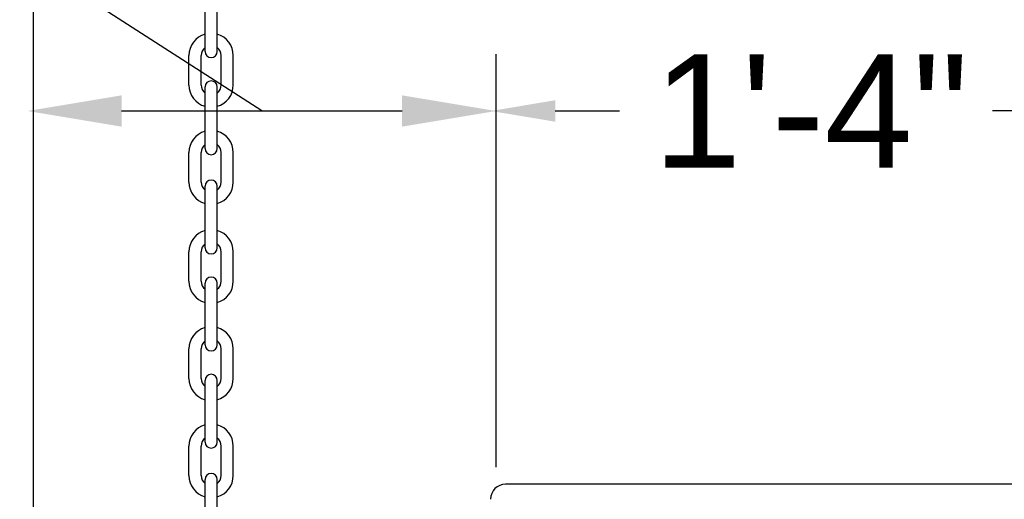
# Model space of a CAD drawing. Header units: inches. Extents: x 170 to 312, y 215 to 248.
# Tile 322 of 387: x 280.394 to 281.208, y 222.737 to 223.134. Entities that reach past the tile are written whole.
import ezdxf

# ---------------------------------------------------------------- set-up
doc = ezdxf.new("R2010")
doc.units = ezdxf.units.IN
doc.header["$LTSCALE"] = 0.25
doc.header["$MEASUREMENT"] = 0
for name, color, linetype in [('ANNOTATIONS', 1, 'Continuous'), ('MOTOR LH', 7, 'Continuous'), ('STANDARD MOTOR RH', 7, 'Continuous')]:
    doc.layers.add(name, color=color, linetype=linetype)
doc.styles.add('ARIAL', font='arial.ttf', dxfattribs={"height": 0.09375})
doc.styles.add('ROMANS', font='Romans', dxfattribs={"height": 0.09375})
doc.styles.get("Standard").update_dxf_attribs({"font": 'romans.shx'})
doc.dimstyles.get("Standard").update_dxf_attribs({"dimscale": 60, "dimtxt": 0.0833, "dimasz": 0.0833, "dimexe": 0.0833, "dimexo": 0.04, "dimgap": 0.09, "dimtad": 0, "dimtih": 1, "dimtoh": 1, "dimdec": 4, "dimzin": 1, "dimdsep": 46, "dimlunit": 4, "dimtxsty": 'Standard', "dimcen": 0.09, "dimclrt": 150, "dimadec": 4, "dimazin": 2, "dimtfac": 1, "dimtdec": 0, "dimtofl": 0, "dimtmove": 0, "dimatfit": 3, "dimfxl": 1, "dimtolj": 1, "dimtzin": 0, "dimlwd": -1, "dimlwe": -1, "dimarcsym": 1})

msp = doc.modelspace()

# ---------------------------------------------------------------- linework, layer by layer
at = {"layer": 'ANNOTATIONS'}
for p, q in [((280.788, 222.7639), (280.788, 223.10571)), ((280.47829, 223.05858), (280.71033, 223.05858)), ((280.83691, 223.05858), (280.89005, 223.05858)), ((281.25181, 223.05858), (281.19867, 223.05858))]:
    msp.add_line(p, q, dxfattribs=at)
for points in [[(280.47829, 223.04563), (280.47829, 223.07152), (280.40063, 223.05858)], [(280.71033, 223.04563), (280.71033, 223.07152), (280.788, 223.05858)], [(280.83691, 223.06744), (280.83691, 223.04972), (280.78377, 223.05858)]]:
    msp.add_solid(points, dxfattribs=at)
at = {"layer": 'MOTOR LH'}
msp.add_line((281.28688, 222.74984), (280.79595, 222.74984), dxfattribs=at)
msp.add_arc((280.79595, 222.73736), 0.01248, 90, 180, dxfattribs=at)
at = {"layer": 'STANDARD MOTOR RH'}
for p, q in [((280.40531, 223.71358), (280.40531, 220.43108)), ((280.54735, 223.10778), (280.54735, 223.15882)), ((280.55737, 223.10778), (280.55737, 223.15882)), ((280.53405, 223.08007), (280.53405, 223.10449)), ((280.54406, 223.08007), (280.54406, 223.10449)), ((280.56066, 223.08007), (280.56066, 223.10449)), ((280.57067, 223.08007), (280.57067, 223.10449)), ((280.54735, 223.02744), (280.54735, 223.07848)), ((280.55737, 223.02744), (280.55737, 223.07848)), ((280.53405, 222.99973), (280.53405, 223.02415)), ((280.54406, 222.99973), (280.54406, 223.02415)), ((280.56066, 222.99973), (280.56066, 223.02415)), ((280.57067, 222.99973), (280.57067, 223.02415)), ((280.54735, 222.9454), (280.54735, 222.99643)), ((280.55737, 222.9454), (280.55737, 222.99643)), ((280.53405, 222.91768), (280.53405, 222.9421)), ((280.54406, 222.91768), (280.54406, 222.9421)), ((280.56066, 222.91768), (280.56066, 222.9421)), ((280.57067, 222.91768), (280.57067, 222.9421)), ((280.54735, 222.86506), (280.54735, 222.91609)), ((280.55737, 222.86506), (280.55737, 222.91609)), ((280.53405, 222.83734), (280.53405, 222.86176)), ((280.54406, 222.83734), (280.54406, 222.86176)), ((280.56066, 222.83734), (280.56066, 222.86176)), ((280.57067, 222.83734), (280.57067, 222.86176)), ((280.54735, 222.78472), (280.54735, 222.83575)), ((280.55737, 222.78472), (280.55737, 222.83575)), ((280.53405, 222.757), (280.53405, 222.78142)), ((280.54406, 222.757), (280.54406, 222.78142)), ((280.56066, 222.757), (280.56066, 222.78142)), ((280.57067, 222.757), (280.57067, 222.78142)), ((280.54735, 222.70267), (280.54735, 222.7537)), ((280.55737, 222.70267), (280.55737, 222.7537))]:
    msp.add_line(p, q, dxfattribs=at)
for centre, radius, start, end in [((280.55236, 223.10449), 0.01831, 105.86272, 180), ((280.55236, 223.10449), 0.01831, 0, 74.13728), ((280.55236, 223.10449), 0.0083, 127.08084, 180), ((280.55236, 223.10778), 0.00501, 180, 0), ((280.55236, 223.10449), 0.0083, 0, 52.91916), ((280.55236, 223.07848), 0.00501, 0, 180), ((280.55236, 223.08007), 0.01831, 180, 254.13728), ((280.55236, 223.08007), 0.0083, 180, 232.91916), ((280.55236, 223.08007), 0.01831, 285.86272, 0), ((280.55236, 223.08007), 0.0083, 307.08084, 0), ((280.55236, 223.02415), 0.01831, 105.86272, 180), ((280.55236, 223.02415), 0.01831, 0, 74.13728), ((280.55236, 223.02415), 0.0083, 127.08084, 180), ((280.55236, 223.02744), 0.00501, 180, 0), ((280.55236, 223.02415), 0.0083, 0, 52.91916), ((280.55236, 222.99643), 0.00501, 0, 180), ((280.55236, 222.99973), 0.01831, 180, 254.13728), ((280.55236, 222.99973), 0.0083, 180, 232.91916), ((280.55236, 222.99973), 0.01831, 285.86272, 0), ((280.55236, 222.99973), 0.0083, 307.08084, 0), ((280.55236, 222.9421), 0.01831, 105.86272, 180), ((280.55236, 222.9421), 0.01831, 0, 74.13728), ((280.55236, 222.9421), 0.0083, 127.08084, 180), ((280.55236, 222.9454), 0.00501, 180, 0), ((280.55236, 222.9421), 0.0083, 0, 52.91916), ((280.55236, 222.91609), 0.00501, 0, 180), ((280.55236, 222.91768), 0.01831, 180, 254.13728), ((280.55236, 222.91768), 0.0083, 180, 232.91916), ((280.55236, 222.91768), 0.01831, 285.86272, 0), ((280.55236, 222.91768), 0.0083, 307.08084, 0), ((280.55236, 222.86176), 0.01831, 105.86272, 180), ((280.55236, 222.86176), 0.01831, 0, 74.13728), ((280.55236, 222.86176), 0.0083, 127.08084, 180), ((280.55236, 222.86506), 0.00501, 180, 0), ((280.55236, 222.86176), 0.0083, 0, 52.91916), ((280.55236, 222.83734), 0.01831, 180, 254.13728), ((280.55236, 222.83734), 0.0083, 180, 232.91916), ((280.55236, 222.83575), 0.00501, 0, 180), ((280.55236, 222.83734), 0.01831, 285.86272, 0), ((280.55236, 222.83734), 0.0083, 307.08084, 0), ((280.55236, 222.78142), 0.01831, 105.86272, 180), ((280.55236, 222.78142), 0.01831, 0, 74.13728), ((280.55236, 222.78142), 0.0083, 127.08084, 180), ((280.55236, 222.78472), 0.00501, 180, 0), ((280.55236, 222.78142), 0.0083, 0, 52.91916), ((280.55236, 222.757), 0.01831, 180, 254.13728), ((280.55236, 222.757), 0.0083, 180, 232.91916), ((280.55236, 222.7537), 0.00501, 0, 180), ((280.55236, 222.757), 0.01831, 285.86272, 0), ((280.55236, 222.757), 0.0083, 307.08084, 0)]:
    msp.add_arc(centre, radius, start, end, dxfattribs=at)

# ---------------------------------------------------------------- texts
at = {"layer": 'ANNOTATIONS', "insert": (280.91816, 223.05858), "char_height": 0.09375, "attachment_point": 4, "style": 'ARIAL'}
msp.add_mtext('1\'-4"', dxfattribs=at)

# ---------------------------------------------------------------- leaders
at = {"layer": 'ANNOTATIONS', "has_arrowhead": 0}
msp.add_leader([(280.59431, 223.05858), (280.03477, 223.4195), (279.93896, 223.4195)], dimstyle='Standard', override={"dimtxt": 0.09375, "dimasz": 0.09375, "dimexe": 0.046875, "dimgap": 0.09, "dimtad": 0, "dimtih": 0, "dimtoh": 0, "dimtxsty": 'ROMANS'}, dxfattribs=at)

doc.saveas('drawing.dxf')
